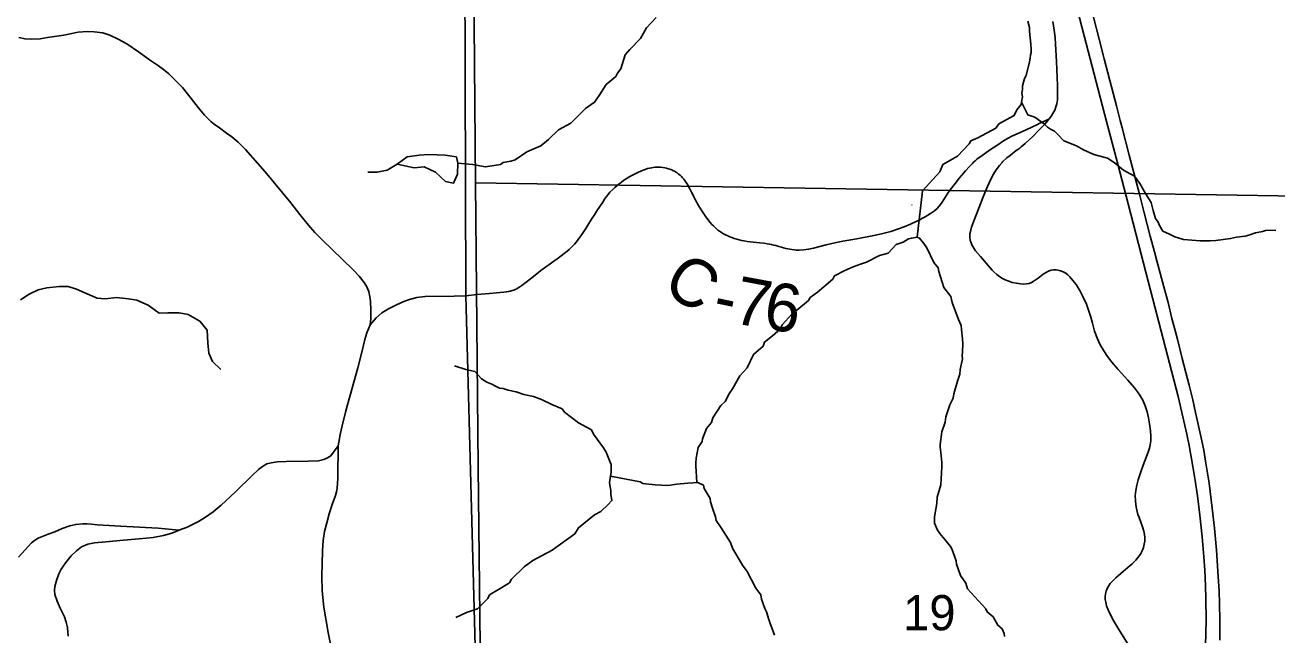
# Model space of a CAD drawing. Extents: x 0 to 34, y 0 to 22.
# Drawn here: x 4.027 to 5.516, y 15.129 to 15.855 of the extents above; entities that cross this region are included whole.
import ezdxf

# ---------------------------------------------------------------- set-up
doc = ezdxf.new("R2010")
doc.units = 0
for name, color, linetype in [('GM_X_County_Road', 7, 'Continuous'), ('GM_X_County_Road_Text', 7, 'Continuous'), ('GM_X_Interstate_Route', 7, 'Continuous'), ('GM_X_Minor_Lake', 7, 'Continuous'), ('GM_X_Minor_River', 7, 'Continuous'), ('GM_X_Rail_Line', 7, 'Continuous'), ('GM_X_Section', 7, 'Continuous'), ('GM_X_Section_Text', 7, 'Continuous'), ('GM_X_Township_Road', 7, 'Continuous'), ('SH_Cut_Line', 7, 'Continuous')]:
    doc.layers.add(name, color=color, linetype=linetype)

msp = doc.modelspace()

# ---------------------------------------------------------------- linework, layer by layer
at = {"layer": 'GM_X_County_Road'}
for points in [[(5.2445, 15.7427), (5.2466, 15.7455), (5.2493, 15.7496), (5.2513, 15.7534), (5.2528, 15.7574), (5.2538, 15.7608), (5.2545, 15.7656), (5.2548, 15.7705), (5.2546, 15.7829), (5.2534, 15.8115), (5.2524, 15.8319), (5.2517, 15.8399), (5.2507, 15.8485), (5.249, 15.8589)], [(4.5511, 15.5326), (4.5641, 15.534), (4.5789, 15.5353), (4.5876, 15.536), (4.596, 15.5368), (4.599, 15.5372), (4.6017, 15.5377), (4.6038, 15.5382), (4.6059, 15.5388), (4.6079, 15.5395), (4.6096, 15.5402), (4.6116, 15.5411), (4.6132, 15.542), (4.6153, 15.5433), (4.6174, 15.5448), (4.6228, 15.5489), (4.6296, 15.5542), (4.6377, 15.5606), (4.6403, 15.5626), (4.6429, 15.5646), (4.6462, 15.5671), (4.6496, 15.5695), (4.6529, 15.5719), (4.6595, 15.5766), (4.6607, 15.5775), (4.6626, 15.5788), (4.6694, 15.584), (4.6713, 15.5856), (4.6738, 15.5877), (4.6763, 15.5901), (4.6783, 15.5922), (4.6802, 15.5942), (4.6826, 15.597), (4.6846, 15.5995), (4.6867, 15.6025), (4.6889, 15.6055), (4.6936, 15.6128), (4.6986, 15.6207), (4.7012, 15.6249), (4.7038, 15.6291), (4.7068, 15.6338), (4.7137, 15.6442), (4.7158, 15.6475), (4.7181, 15.6507), (4.7202, 15.6533), (4.7224, 15.6559), (4.7256, 15.6592), (4.7281, 15.6615), (4.7304, 15.6636), (4.7332, 15.6659), (4.7355, 15.6676), (4.7388, 15.67), (4.7415, 15.6719), (4.7459, 15.6744), (4.7485, 15.6759), (4.7523, 15.6779), (4.7562, 15.6797), (4.7591, 15.681), (4.7619, 15.6821), (4.7643, 15.683), (4.7672, 15.6839), (4.7697, 15.6845), (4.772, 15.685), (4.7739, 15.6853), (4.7762, 15.6855), (4.7776, 15.6857), (4.7797, 15.6857), (4.7826, 15.6856), (4.7851, 15.6852), (4.7875, 15.6848), (4.7898, 15.6843), (4.7917, 15.6838), (4.7936, 15.6832), (4.7958, 15.6823), (4.7977, 15.6814), (4.7991, 15.6807), (4.801, 15.6796), (4.8022, 15.6788), (4.804, 15.6774), (4.8057, 15.6761), (4.8073, 15.6746), (4.8088, 15.6731), (4.8104, 15.6713), (4.8115, 15.6698), (4.8128, 15.6679), (4.8143, 15.6657), (4.8175, 15.6597), (4.8195, 15.6558), (4.8209, 15.653), (4.8222, 15.6503), (4.8235, 15.6478), (4.8251, 15.6446), (4.8266, 15.642), (4.829, 15.6379), (4.8324, 15.6326), (4.8355, 15.6279), (4.8399, 15.6219), (4.8417, 15.6197), (4.8435, 15.6176), (4.8454, 15.6158), (4.847, 15.6141), (4.849, 15.6124), (4.8508, 15.6109), (4.8527, 15.6095), (4.8552, 15.6078), (4.8576, 15.6064), (4.8599, 15.6052), (4.8624, 15.604), (4.8648, 15.6029), (4.8674, 15.6018), (4.87, 15.6009), (4.8732, 15.6), (4.8759, 15.5992), (4.8789, 15.5985), (4.8819, 15.5979), (4.8856, 15.5972), (4.8892, 15.5968), (4.9001, 15.5957), (4.9058, 15.5951), (4.9093, 15.5946), (4.9119, 15.5942), (4.9146, 15.5937), (4.9173, 15.593), (4.9197, 15.5924), (4.9232, 15.5914), (4.9262, 15.5905), (4.9287, 15.5897), (4.9316, 15.589), (4.934, 15.5885), (4.9388, 15.5876), (4.9418, 15.5872), (4.9438, 15.587), (4.9475, 15.5869), (4.9524, 15.5872), (4.9586, 15.5881), (4.9646, 15.5894), (4.9796, 15.5932), (4.9899, 15.5956), (4.9995, 15.5975), (5.0158, 15.6005), (5.038, 15.6048), (5.047, 15.6068), (5.0565, 15.6093), (5.0654, 15.6122), (5.0724, 15.6147), (5.0798, 15.6178), (5.0866, 15.6209), (5.0908, 15.6232), (5.0941, 15.6249), (5.0973, 15.6267), (5.1005, 15.6285), (5.1036, 15.6304), (5.1082, 15.6337), (5.1115, 15.6365), (5.114, 15.6392), (5.1167, 15.6427), (5.1203, 15.6484), (5.1242, 15.6548), (5.1271, 15.6588), (5.1316, 15.6647), (5.1383, 15.6729), (5.1454, 15.6812), (5.1499, 15.6864), (5.1518, 15.6883), (5.1534, 15.69), (5.1549, 15.6916), (5.1566, 15.6932), (5.1584, 15.6947), (5.1603, 15.6962), (5.1634, 15.6985), (5.1736, 15.7057), (5.1824, 15.7116), (5.1918, 15.7176), (5.2004, 15.7225), (5.2065, 15.7255), (5.2173, 15.7301), (5.2308, 15.7363), (5.233, 15.7374), (5.2445, 15.7427)], [(5.1887, 15.6911), (5.1893, 15.6919), (5.1943, 15.6966), (5.1982, 15.6997), (5.2011, 15.702), (5.2031, 15.7035), (5.2055, 15.7053), (5.2075, 15.7068), (5.2098, 15.7084), (5.2116, 15.7099), (5.2163, 15.7139), (5.2252, 15.7223), (5.233, 15.7302), (5.2395, 15.7369), (5.2432, 15.7411), (5.2445, 15.7427)], [(5.3424, 15.1123), (5.3288, 15.1339), (5.3217, 15.1456), (5.3173, 15.1539), (5.3149, 15.159), (5.3131, 15.1638), (5.312, 15.1681), (5.3115, 15.1712), (5.3114, 15.1751), (5.3118, 15.1783), (5.3126, 15.1814), (5.3137, 15.1844), (5.3153, 15.1872), (5.3174, 15.1904), (5.3199, 15.1933), (5.324, 15.1972), (5.3358, 15.2073), (5.3433, 15.2138), (5.3477, 15.2181), (5.3508, 15.2218), (5.3532, 15.2254), (5.3552, 15.2291), (5.3568, 15.2331), (5.3578, 15.2371), (5.3584, 15.2407), (5.3585, 15.245), (5.3583, 15.2486), (5.3575, 15.2527), (5.3559, 15.2579), (5.3517, 15.2689), (5.3504, 15.2725), (5.3486, 15.2798), (5.3478, 15.2841), (5.3473, 15.2891), (5.3472, 15.2947), (5.3478, 15.301), (5.349, 15.3072), (5.3507, 15.3139), (5.3533, 15.3222), (5.3565, 15.331), (5.3626, 15.3466), (5.364, 15.3513), (5.365, 15.3555), (5.3657, 15.3603), (5.3658, 15.3657), (5.3654, 15.3719), (5.3642, 15.3804), (5.3628, 15.3876), (5.3612, 15.3948), (5.359, 15.4018), (5.356, 15.4085), (5.3527, 15.4144), (5.3499, 15.4184), (5.3462, 15.4233), (5.3385, 15.4322), (5.3267, 15.445), (5.3194, 15.4535), (5.3141, 15.4604), (5.3096, 15.4672), (5.3056, 15.4742), (5.3021, 15.4816), (5.2988, 15.4904), (5.2961, 15.5), (5.2942, 15.5072), (5.2917, 15.5154), (5.289, 15.5228), (5.2852, 15.5312), (5.2815, 15.5382), (5.2767, 15.5461), (5.2731, 15.551), (5.2695, 15.5552), (5.2669, 15.5576), (5.2645, 15.5594), (5.2614, 15.5612), (5.2581, 15.5625), (5.2552, 15.5633), (5.2529, 15.5636), (5.25, 15.5635), (5.247, 15.563), (5.2448, 15.5624), (5.2422, 15.5611), (5.2375, 15.5582), (5.2316, 15.5538), (5.2271, 15.5505), (5.2238, 15.5486), (5.2208, 15.5474), (5.2177, 15.5467), (5.2145, 15.5465), (5.2107, 15.5467), (5.2058, 15.5475), (5.2009, 15.5486), (5.1967, 15.5499), (5.1926, 15.5515), (5.1892, 15.5532), (5.186, 15.5552), (5.1825, 15.5579), (5.179, 15.5612), (5.1771, 15.5633), (5.1745, 15.5661), (5.1629, 15.5795), (5.1572, 15.5862), (5.155, 15.5893), (5.1528, 15.5931), (5.1514, 15.5967), (5.1509, 15.5985), (5.1503, 15.6024), (5.1505, 15.6062), (5.1511, 15.6093), (5.1524, 15.6142), (5.1549, 15.6207), (5.1611, 15.6369), (5.1662, 15.6502), (5.1713, 15.6628), (5.1753, 15.6713), (5.1785, 15.6773), (5.1818, 15.6826), (5.1856, 15.6876), (5.1887, 15.6911)], [(4.5511, 15.5326), (4.5371, 15.5323), (4.5024, 15.5318), (4.4927, 15.5306), (4.4838, 15.5283), (4.477, 15.5258), (4.4686, 15.5218), (4.4591, 15.5172), (4.4512, 15.5122), (4.4442, 15.5064), (4.4371, 15.4982)], [(4.4371, 15.4982), (4.4331, 15.4887), (4.4309, 15.4808), (4.4277, 15.4673), (4.4223, 15.4468), (4.4081, 15.3958), (4.4039, 15.3779), (4.4015, 15.3675), (4.3998, 15.3586), (4.3989, 15.3541)], [(4.3989, 15.3541), (4.3985, 15.3166), (4.3984, 15.3087), (4.3976, 15.3009), (4.396, 15.295), (4.3921, 15.2845), (4.3885, 15.2733), (4.3855, 15.2624), (4.3829, 15.2523), (4.3814, 15.2415), (4.3805, 15.2294), (4.38, 15.2137), (4.3798, 15.1992), (4.3801, 15.1818), (4.3819, 15.1621), (4.387, 15.132), (4.3906, 15.1144)]]:
    msp.add_lwpolyline(points, dxfattribs=at)
at = {"layer": 'GM_X_Interstate_Route'}
for points in [[(5.4307, 15.1167), (5.4313, 15.1465), (5.4312, 15.172), (5.4308, 15.1875), (5.43, 15.2062), (5.4289, 15.2223), (5.4269, 15.2458), (5.4241, 15.2718), (5.4213, 15.2946), (5.4186, 15.3131), (5.4158, 15.3296), (5.4111, 15.3547), (5.4084, 15.3681), (5.4039, 15.3887), (5.398, 15.4129), (5.3602, 15.559), (5.3386, 15.642), (5.3243, 15.6966), (5.3131, 15.7399), (5.2984, 15.7964), (5.2695, 15.9076)], [(5.4477, 15.1229), (5.4477, 15.1465), (5.4474, 15.1663), (5.4469, 15.1812), (5.4459, 15.1986), (5.4437, 15.2301), (5.4414, 15.2561), (5.4388, 15.2802), (5.4349, 15.3097), (5.4308, 15.3361), (5.4286, 15.3489), (5.4257, 15.3635), (5.4217, 15.3817), (5.4189, 15.3938), (5.4156, 15.4089), (5.4111, 15.4264), (5.4075, 15.4414), (5.4029, 15.4582), (5.3976, 15.4793), (5.3946, 15.4914), (5.3908, 15.5058), (5.3862, 15.5245), (5.3824, 15.5389), (5.3727, 15.5742), (5.3699, 15.585), (5.365, 15.6036), (5.3579, 15.6313), (5.3521, 15.6536), (5.3401, 15.6998), (5.3317, 15.7323), (5.3294, 15.7413), (5.3247, 15.7587), (5.3169, 15.7888), (5.3102, 15.8146), (5.3041, 15.8381), (5.2974, 15.8639)]]:
    msp.add_lwpolyline(points, dxfattribs=at)
at = {"layer": 'GM_X_Minor_Lake'}
for points in [[(4.5413, 15.6904), (4.5397, 15.6979), (4.5264, 15.7001), (4.5169, 15.7003), (4.5071, 15.7006), (4.4953, 15.7001), (4.4813, 15.6981), (4.4693, 15.6892)], [(4.4693, 15.6892), (4.4894, 15.6849), (4.5012, 15.6861), (4.5149, 15.6798), (4.5268, 15.6686), (4.5363, 15.6668), (4.5411, 15.6775), (4.5413, 15.6904)]]:
    msp.add_lwpolyline(points, dxfattribs=at)
at = {"layer": 'GM_X_Minor_River'}
for points in [[(4.5588, 15.689), (4.5742, 15.6859), (4.592, 15.6888), (4.5954, 15.6912), (4.6044, 15.6928), (4.6097, 15.6944), (4.6236, 15.7038), (4.6402, 15.7112), (4.6492, 15.7186), (4.6611, 15.7302), (4.6758, 15.738), (4.6832, 15.7457), (4.6933, 15.7554), (4.7038, 15.7631), (4.7094, 15.7708), (4.7179, 15.7839), (4.7295, 15.7936), (4.7313, 15.7974), (4.7354, 15.8028), (4.7404, 15.8192), (4.746, 15.8257), (4.7587, 15.8389), (4.7657, 15.8515), (4.7773, 15.8635)], [(5.2192, 15.8594), (5.2212, 15.8518), (5.2213, 15.8469), (5.2231, 15.8321), (5.2232, 15.8253), (5.2233, 15.8222), (5.2225, 15.8192), (5.2222, 15.8154), (5.2215, 15.8108), (5.2173, 15.7948), (5.2154, 15.7913), (5.2129, 15.7826), (5.213, 15.778), (5.2123, 15.7738), (5.2132, 15.7693), (5.2118, 15.7628)], [(5.2118, 15.7628), (5.2114, 15.7601), (5.2062, 15.754), (5.2033, 15.7471), (5.1849, 15.7373), (5.1812, 15.7319), (5.1601, 15.7206), (5.1514, 15.717), (5.1496, 15.7136), (5.1358, 15.6989), (5.1181, 15.6888), (5.1149, 15.6803), (5.094, 15.6576), (5.0877, 15.6024)], [(5.2118, 15.7628), (5.2192, 15.7481), (5.2276, 15.7452), (5.2392, 15.737), (5.2426, 15.7333), (5.2465, 15.7307), (5.2511, 15.7285), (5.2549, 15.7247), (5.2623, 15.7169), (5.2772, 15.711), (5.2856, 15.7062), (5.2979, 15.7007), (5.3143, 15.6964), (5.3219, 15.6912), (5.3331, 15.6819), (5.3461, 15.6749), (5.3524, 15.6662), (5.3594, 15.6542), (5.366, 15.6437), (5.3685, 15.6342), (5.3713, 15.6247), (5.3744, 15.6202), (5.376, 15.6161), (5.3799, 15.6097), (5.388, 15.606), (5.3941, 15.6027), (5.4044, 15.5998), (5.4242, 15.5982), (5.4363, 15.598), (5.4431, 15.5985), (5.4606, 15.6007), (5.4674, 15.6023), (5.478, 15.6036), (5.4836, 15.6052), (5.49, 15.6076), (5.4984, 15.6093), (5.5021, 15.6105), (5.5086, 15.6106), (5.5143, 15.6103)], [(4.5588, 15.689), (4.5413, 15.6904), (4.5397, 15.6979), (4.5264, 15.7001), (4.5169, 15.7003), (4.5071, 15.7006), (4.4953, 15.7001), (4.4813, 15.6981), (4.4693, 15.6892), (4.4573, 15.6819), (4.4455, 15.6798), (4.4342, 15.6797)], [(5.0814, 15.6407), (5.0814, 15.6406)], [(4.8255, 15.3106), (4.8244, 15.3304), (4.8244, 15.3338), (4.8247, 15.3395), (4.8271, 15.3521), (4.8319, 15.3594), (4.8326, 15.3625), (4.8373, 15.3747), (4.8433, 15.382), (4.8447, 15.3874), (4.8543, 15.4023), (4.8592, 15.407), (4.8647, 15.4169), (4.868, 15.4219), (4.8769, 15.4373), (4.8854, 15.4469), (4.8931, 15.463), (4.9044, 15.4726), (4.9062, 15.4776), (4.9155, 15.485), (4.9253, 15.4935), (4.9271, 15.4981), (4.9386, 15.5108), (4.9446, 15.5154), (4.9585, 15.5271), (4.9603, 15.5305), (4.9693, 15.5371), (4.9768, 15.5433), (4.9876, 15.5526), (4.9895, 15.5564), (5.0019, 15.5627), (5.0117, 15.567), (5.0203, 15.5702), (5.0275, 15.5726), (5.0429, 15.5804), (5.0531, 15.5833), (5.0628, 15.5937), (5.0711, 15.5965), (5.0775, 15.6004), (5.0813, 15.6012), (5.0877, 15.6024), (5.0904, 15.6013), (5.0958, 15.5949), (5.0993, 15.5897), (5.1076, 15.5723), (5.1127, 15.566), (5.1135, 15.5614), (5.1195, 15.5425), (5.1277, 15.532), (5.1293, 15.5248), (5.1369, 15.5044), (5.14, 15.4972), (5.1405, 15.4927), (5.1418, 15.4813), (5.1419, 15.4756), (5.1417, 15.4665), (5.1414, 15.4612), (5.1415, 15.4578), (5.1387, 15.4448), (5.1384, 15.4395), (5.1359, 15.4311), (5.1312, 15.4162), (5.1305, 15.4109), (5.1265, 15.4028), (5.1218, 15.3887), (5.1212, 15.3822), (5.1172, 15.3708), (5.1152, 15.3559), (5.1152, 15.3525), (5.1161, 15.3464), (5.1171, 15.3343), (5.1172, 15.329), (5.116, 15.3077), (5.1117, 15.2932), (5.1111, 15.2856), (5.1083, 15.2699), (5.1084, 15.2623), (5.112, 15.2537), (5.1147, 15.2499), (5.1205, 15.2428), (5.1275, 15.2345), (5.1291, 15.2315), (5.1323, 15.2228), (5.1343, 15.2172), (5.1347, 15.2134), (5.1391, 15.2001), (5.1457, 15.1907), (5.1478, 15.1839), (5.1694, 15.1603), (5.171, 15.1566), (5.1783, 15.1506), (5.1838, 15.1408), (5.1888, 15.1363), (5.1912, 15.1311), (5.1916, 15.1273)], [(4.0212, 15.528), (4.0317, 15.5346), (4.0423, 15.5396), (4.0525, 15.542), (4.0672, 15.5437), (4.0778, 15.5438), (4.0877, 15.5405), (4.0976, 15.536), (4.1125, 15.5298), (4.1224, 15.5291), (4.1356, 15.5308), (4.1497, 15.529), (4.1595, 15.5276), (4.1732, 15.5213), (4.1862, 15.512), (4.1965, 15.5125), (4.2101, 15.5122), (4.2208, 15.5105), (4.2345, 15.5026), (4.2433, 15.4917), (4.2439, 15.4766), (4.2452, 15.4644), (4.2498, 15.4546), (4.2594, 15.4449)], [(4.5616, 15.4425), (4.5509, 15.445), (4.5376, 15.4494)], [(4.5647, 15.1603), (4.577, 15.1727), (4.5792, 15.1769), (4.5897, 15.1831), (4.6029, 15.1913), (4.6051, 15.1955), (4.6204, 15.2102), (4.6305, 15.2176), (4.6535, 15.2301), (4.6805, 15.2495), (4.6849, 15.2568), (4.704, 15.2719), (4.7115, 15.2762), (4.7201, 15.2843), (4.7246, 15.289), (4.7233, 15.2965), (4.7232, 15.3011), (4.7219, 15.3102), (4.7222, 15.3132), (4.7236, 15.3224), (4.7239, 15.3254), (4.7238, 15.3319), (4.7226, 15.3349), (4.7179, 15.3466), (4.7147, 15.3519), (4.7027, 15.368), (4.7003, 15.3733), (4.685, 15.3814), (4.6681, 15.3944), (4.6654, 15.3982), (4.6531, 15.4033), (4.6409, 15.4092), (4.6313, 15.4129), (4.6199, 15.4153), (4.6107, 15.4186), (4.6012, 15.4204), (4.5955, 15.4222), (4.5909, 15.4229), (4.5863, 15.4251), (4.5817, 15.4277), (4.576, 15.4298), (4.5695, 15.4339), (4.5616, 15.4425)], [(4.7229, 15.3179), (4.7583, 15.3115), (4.7614, 15.3093), (4.7762, 15.3076), (4.7911, 15.3071), (4.8017, 15.3084), (4.8149, 15.3098), (4.8267, 15.3107), (4.8336, 15.3074), (4.8344, 15.3036), (4.8414, 15.2916), (4.8419, 15.2874), (4.8443, 15.2802), (4.8479, 15.2696), (4.8487, 15.2655), (4.8546, 15.2568), (4.8659, 15.2391), (4.8683, 15.2323), (4.88, 15.2124), (4.8855, 15.2045), (4.8957, 15.1849), (4.9019, 15.177), (4.9027, 15.1717), (4.9067, 15.1608), (4.9087, 15.1566), (4.9115, 15.1475), (4.9127, 15.1441), (4.9163, 15.1332), (4.9179, 15.129)], [(4.5647, 15.1603), (4.5519, 15.156), (4.5391, 15.1501)]]:
    msp.add_lwpolyline(points, dxfattribs=at)
at = {"layer": 'GM_X_Rail_Line'}
msp.add_lwpolyline([(2.1, 18.7171), (2.1, 14.1), (4.5781, 14.1), (4.5658, 14.9668), (4.5509, 15.5331), (4.5478, 16.582), (4.5489, 17.6578), (4.5474, 17.7028), (4.5429, 17.9404), (4.5419, 17.9684), (4.5402, 18.2851), (4.5408, 18.3763), (4.5397, 18.3961), (4.5397, 18.4045), (4.5399, 18.4424), (4.5403, 18.5054), (4.5462, 18.6416), (3.8456, 18.6615), (3.8442, 18.6615), (2.9234, 18.6945), (2.9222, 18.6946), (2.7892, 18.6993), (2.7864, 18.6994)], close=True, dxfattribs=at)
msp.add_lwpolyline([(7.149, 16.6283), (5.9824, 16.6436), (5.6594, 16.6485), (5.6614, 16.7344), (5.6628, 16.7878), (5.6628, 16.7899), (5.6656, 16.9939), (5.6743, 17.6274), (5.3403, 17.635), (5.2052, 17.638), (4.9797, 17.6498), (4.9624, 17.6496), (4.8158, 17.6467), (4.5489, 17.6578), (4.5478, 16.582), (4.5509, 15.5331), (4.5658, 14.9668), (4.5781, 14.1), (8.76, 14.1)], dxfattribs=at)
at = {"layer": 'GM_X_Section'}
for points in [[(4.555, 16.6608), (5.6553, 16.6499), (5.6397, 15.6496), (4.5625, 15.6671), (4.5568, 16.3278)], [(4.5625, 15.6671), (5.6397, 15.6496), (5.6391, 14.6704), (4.5729, 14.6928), (4.5655, 15.3289)]]:
    msp.add_lwpolyline(points, close=True, dxfattribs=at)
at = {"layer": 'GM_X_Township_Road'}
for points in [[(4.0194, 15.8398), (4.0267, 15.8382), (4.0347, 15.8378), (4.0445, 15.8385), (4.0532, 15.8398), (4.0727, 15.8428), (4.0899, 15.8461), (4.1006, 15.847), (4.109, 15.8467), (4.1192, 15.8454), (4.1276, 15.8426), (4.1375, 15.8381), (4.1479, 15.8323), (4.1616, 15.823), (4.1759, 15.8125), (4.1855, 15.806), (4.1913, 15.8017), (4.1975, 15.7967), (4.2058, 15.7888), (4.2139, 15.7805), (4.2244, 15.7672), (4.2324, 15.7565), (4.24, 15.7477), (4.2476, 15.7401), (4.2515, 15.737), (4.2578, 15.7324), (4.2663, 15.7262), (4.2728, 15.7218), (4.2802, 15.7155), (4.289, 15.7066), (4.3123, 15.6803), (4.3429, 15.6433), (4.3535, 15.6293), (4.3638, 15.6165), (4.3714, 15.6079), (4.3795, 15.5998), (4.4168, 15.5635), (4.4239, 15.5559), (4.4301, 15.5485), (4.4331, 15.5434), (4.4354, 15.5378), (4.4369, 15.5313), (4.4374, 15.5257), (4.4379, 15.5161), (4.4381, 15.5096), (4.4379, 15.5051), (4.4371, 15.4982)], [(4.4371, 15.4982), (4.4331, 15.4887), (4.4309, 15.4808), (4.4277, 15.4673), (4.4223, 15.4468), (4.4081, 15.3958), (4.4039, 15.3779), (4.4015, 15.3675), (4.3998, 15.3586), (4.3989, 15.3541)], [(4.3989, 15.3541), (4.3937, 15.3466), (4.3902, 15.3424), (4.3864, 15.3397), (4.3821, 15.3379), (4.3756, 15.3365), (4.3634, 15.3358), (4.3371, 15.3354), (4.3268, 15.335), (4.3194, 15.334), (4.3142, 15.3329), (4.3089, 15.3296), (4.3045, 15.326), (4.2968, 15.3188), (4.2769, 15.2996), (4.2601, 15.2834), (4.2504, 15.2755), (4.2414, 15.2693), (4.2331, 15.2643), (4.2187, 15.257), (4.2129, 15.2549), (4.2101, 15.254), (4.2011, 15.2504), (4.1914, 15.2474), (4.1789, 15.2453), (4.1625, 15.2435), (4.1436, 15.242), (4.1226, 15.24), (4.1091, 15.2386), (4.1012, 15.237), (4.0937, 15.234), (4.0878, 15.2294), (4.0816, 15.2233), (4.075, 15.2155), (4.0696, 15.2075), (4.0668, 15.2018), (4.0639, 15.194), (4.062, 15.1868), (4.0615, 15.1822), (4.0621, 15.1773), (4.065, 15.1695), (4.0686, 15.161), (4.0735, 15.1506), (4.0757, 15.1446), (4.0772, 15.1379), (4.0777, 15.132), (4.0779, 15.1279)], [(4.0188, 15.2218), (4.0345, 15.2389), (4.0379, 15.2417), (4.0423, 15.2443), (4.0483, 15.2468), (4.0542, 15.2492), (4.062, 15.2517), (4.071, 15.2557), (4.0801, 15.259), (4.0869, 15.2606), (4.0952, 15.2612), (4.1002, 15.2613), (4.1058, 15.2608), (4.1124, 15.2602), (4.1477, 15.2584), (4.1848, 15.2561), (4.2101, 15.254)]]:
    msp.add_lwpolyline(points, dxfattribs=at)
at = {"layer": 'SH_Cut_Line'}
for points in [[(2.1, 14.1), (4.5781, 14.1), (4.5658, 14.9668), (4.5509, 15.5331), (4.5478, 16.582), (4.5489, 17.6578), (4.8158, 17.6467), (4.9624, 17.6496), (4.9797, 17.6498), (5.2052, 17.638), (5.3403, 17.635), (5.6743, 17.6274), (5.6656, 16.9939), (5.6628, 16.7899), (5.6628, 16.7878), (5.6614, 16.7344), (5.6594, 16.6485), (5.9824, 16.6436), (7.149, 16.6283)], [(7.149, 16.6283), (5.9824, 16.6436), (5.6594, 16.6485), (5.6614, 16.7344), (5.6628, 16.7878), (5.6628, 16.7899), (5.6656, 16.9939), (5.6743, 17.6274), (5.3403, 17.635), (5.2052, 17.638), (4.9797, 17.6498), (4.9624, 17.6496), (4.8158, 17.6467), (4.5489, 17.6578), (4.5478, 16.582), (4.5509, 15.5331), (4.5658, 14.9668), (4.5781, 14.1), (8.9, 14.1)]]:
    msp.add_lwpolyline(points, dxfattribs=at)

# ---------------------------------------------------------------- texts
at = {"layer": 'GM_X_County_Road_Text'}
for s, rotation, p in [('C', 327.0157, (4.7824, 15.5399)), ('7', 349.4807, (4.8668, 15.5007)), ('6', 351.3441, (4.9032, 15.494)), ('-', 348.1765, (4.8426, 15.5058))]:
    msp.add_text(s, height=0.0568, rotation=rotation, dxfattribs=at).set_placement(p)
at = {"layer": 'GM_X_Section_Text'}
msp.add_text('19', height=0.04186, rotation=0, dxfattribs=at).set_placement((5.0711, 15.1348))

doc.saveas('drawing.dxf')
